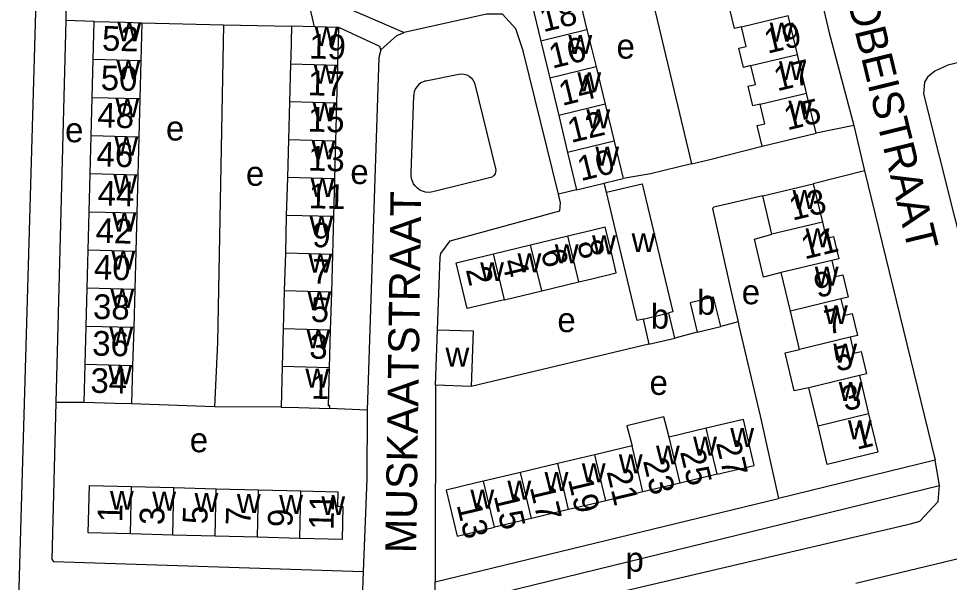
# Model space of a CAD drawing. Extents: x 161936 to 163647, y 386450 to 388633.
# Drawn here: x 162907 to 163058, y 387775.4 to 387866.8 of the extents above; entities that cross this region are included whole.
import ezdxf

# ---------------------------------------------------------------- set-up
doc = ezdxf.new("R2010")
doc.units = 0
for name, color, linetype in [('BLT_Basislijn', 7, 'Continuous'), ('BLT_Bebouwing', 7, 'Continuous'), ('BLT_Centroide', 7, 'Continuous'), ('BLT_Huisnummer', 7, 'Continuous'), ('BLT_Huisnummer_ tussenligend', 7, 'Continuous'), ('BLT_Onderverdeling_panden', 7, 'Continuous'), ('BLT_Straatnaam', 7, 'Continuous')]:
    doc.layers.add(name, color=color, linetype=linetype)

msp = doc.modelspace()

# ---------------------------------------------------------------- linework, layer by layer
at = {"layer": 'BLT_Basislijn'}
for p, q in [((163007.47, 387879.7), (163016.17, 387843.2)), ((162958.4, 387869.3), (162969.53, 387864.5)), ((162914.62, 387866.47), (162913, 387804.5)), ((162919.25, 387866.29), (162914.62, 387866.47)), ((162926.97, 387866.08), (162940.26, 387865.77)), ((162940.26, 387865.77), (162951.28, 387865.51)), ((162973.09, 387856.66), (162978.43, 387857.77)), ((162981.05, 387856.13), (162984.36, 387842.48)), ((162970.7, 387841.69), (162971.1, 387854.31)), ((163042.51, 387849.45), (163036.41, 387848.18)), ((163042.51, 387849.45), (163044.28, 387842.1)), ((162983.41, 387840.92), (162974.41, 387838.7)), ((163044.28, 387842.1), (163035.94, 387839.98)), ((163044.28, 387842.1), (163055.71, 387795.14)), ((163002.41, 387838.6), (163002.01, 387840.09)), ((162997.53, 387839), (162994.59, 387838.28)), ((163023.74, 387817.6), (163020.93, 387816.84)), ((163017.11, 387815.91), (163013.49, 387814.94)), ((163009.27, 387813.95), (162980.43, 387807.12)), ((162974.65, 387807.31), (162974.61, 387775.46)), ((162917.61, 387804.49), (162913, 387804.5)), ((162938.8, 387803.83), (162925.33, 387804.29)), ((162949.58, 387803.76), (162938.8, 387803.83)), ((162963.56, 387803.29), (162957.48, 387803.54)), ((163042.83, 387775.25), (163135.83, 387797.38)), ((163055.71, 387795.14), (163030.28, 387788.96)), ((163056.45, 387791.04), (163055.71, 387795.14)), ((162974.6, 387771.09), (163056.45, 387791.04)), ((162974.61, 387775.46), (163030.28, 387788.96)), ((162962.89, 387777.14), (162962.72, 387772.56)), ((162974.6, 387771.09), (162974.61, 387775.46))]:
    msp.add_line(p, q, dxfattribs=at)
for points in [[(162997.19, 387924.26), (162999.94, 387924.88), (163020.24, 387929.29), (163022.47, 387929.1), (163023.59, 387927.93), (163038.53, 387864.45), (163042.51, 387849.45)], [(162915.89, 387918.97), (162915.01, 387918.97), (162913.37, 387918.42), (162912.22, 387917.52), (162911.2, 387915.93), (162911.09, 387914.53), (162906.98, 387772.65), (162907.22, 387770.28), (162908.42, 387768.43), (162909.94, 387767.19), (162912.05, 387766.8)], [(162915.64, 387908.14), (162915.64, 387907.79), (162914.64, 387867.11), (162914.62, 387866.47)], [(162955.01, 387865.41), (162945.26, 387907.39), (162945.22, 387907.71)], [(162994.59, 387838.28), (162988.89, 387861.55), (162987.7, 387865.1), (162985.54, 387867.45), (162982.9, 387867.45), (162969.53, 387864.5)], [(162940.26, 387865.77), (162939.28, 387814.27), (162938.8, 387803.83)], [(162965.79, 387861.68), (162965.58, 387862.24), (162958.97, 387865.3)], [(162965.79, 387861.68), (162968.35, 387864.04), (162969.53, 387864.5)], [(163081.26, 387864.85), (163057.81, 387859.2), (163055.66, 387858.23), (163054.47, 387857.26), (163053.99, 387856.46), (163053.83, 387854.55), (163061.39, 387824.44)], [(162965.79, 387861.68), (162965.46, 387860.43), (162963.56, 387803.29)], [(162978.43, 387857.77), (162978.86, 387857.8), (162979.29, 387857.75), (162979.7, 387857.63), (162980.08, 387857.43), (162980.42, 387857.16), (162980.7, 387856.84), (162980.92, 387856.47), (162981.05, 387856.13)], [(162973.09, 387856.66), (162972.66, 387856.53), (162972.26, 387856.32), (162971.9, 387856.04), (162971.6, 387855.7), (162971.36, 387855.32), (162971.2, 387854.9), (162971.11, 387854.46), (162971.1, 387854.31)], [(163016.17, 387843.2), (163018.95, 387843.88), (163027.66, 387846.09)], [(162984.36, 387842.48), (162984.42, 387842.18), (162984.4, 387841.87), (162984.3, 387841.58), (162984.13, 387841.32), (162983.9, 387841.11), (162983.62, 387840.98), (162983.41, 387840.92)], [(163016.17, 387843.2), (163009.53, 387841.57), (163005.09, 387840.84)], [(162974.41, 387838.7), (162973.94, 387838.6), (162973.46, 387838.57), (162972.99, 387838.62), (162972.53, 387838.76), (162972.1, 387838.96), (162971.71, 387839.24), (162971.37, 387839.57), (162971.09, 387839.96), (162970.88, 387840.39), (162970.75, 387840.85), (162970.69, 387841.32), (162970.7, 387841.69)], [(162974.95, 387816.3), (162975.4, 387828.06), (162975.51, 387828.7), (162977.04, 387830.74), (162994.82, 387835.61), (162994.93, 387836.88), (162994.59, 387838.28)], [(163027.74, 387838.01), (163019.83, 387836.21), (163019.61, 387835.96), (163022.68, 387822.26), (163023.74, 387817.6)], [(163023.74, 387817.6), (163023.89, 387816.93), (163027.33, 387802.33), (163029.03, 387794.77), (163030.28, 387788.96)], [(162913, 387804.5), (162912.35, 387779.05), (162912.67, 387778.74), (162962.89, 387777.14)], [(162963.56, 387803.29), (162963.47, 387792.08), (162962.89, 387777.14)], [(162974.6, 387771.09), (162974.59, 387766.81), (163051.97, 387784.91), (163053.26, 387785.27), (163056.22, 387788.49), (163056.45, 387791.04)]]:
    msp.add_lwpolyline(points, dxfattribs=at)
at = {"layer": 'BLT_Bebouwing'}
for p, q in [((162997.75, 387870.96), (162999.22, 387864.93)), ((162990.27, 387869.14), (162991.72, 387863.11)), ((163033.37, 387860.93), (163031.87, 387867.25)), ((162919.08, 387860.11), (162919.25, 387866.29)), ((162926.97, 387866.08), (162926.81, 387859.91)), ((162955.01, 387865.41), (162951.28, 387865.51)), ((162958.97, 387865.3), (162955.01, 387865.41)), ((162958.8, 387859.17), (162958.97, 387865.3)), ((162991.72, 387863.11), (162993.18, 387857.08)), ((163034.86, 387854.68), (163033.37, 387860.93)), ((162918.92, 387853.93), (162919.08, 387860.11)), ((162926.81, 387859.91), (162926.64, 387853.73)), ((162951.11, 387859.38), (162950.94, 387853.25)), ((162958.63, 387853.04), (162958.8, 387859.17)), ((163000.69, 387858.91), (163002.15, 387852.89)), ((162993.18, 387857.08), (162994.63, 387851.05)), ((163036.41, 387848.18), (163034.86, 387854.68)), ((162918.75, 387847.75), (162918.92, 387853.93)), ((162926.64, 387853.73), (162926.48, 387847.55)), ((162950.94, 387853.25), (162950.77, 387847.12)), ((162958.46, 387846.91), (162958.63, 387853.04)), ((163002.15, 387852.89), (163003.62, 387846.87)), ((162994.63, 387851.05), (162996.08, 387845.03)), ((162918.59, 387841.57), (162918.75, 387847.75)), ((162926.48, 387847.55), (162926.32, 387841.37)), ((162950.77, 387847.12), (162950.6, 387840.99)), ((162958.3, 387840.78), (162958.46, 387846.91)), ((163003.62, 387846.87), (163005.09, 387840.84)), ((163027.66, 387846.09), (163036.41, 387848.18)), ((162918.43, 387835.39), (162918.59, 387841.57)), ((162926.32, 387841.37), (162926.15, 387835.19)), ((162950.6, 387840.99), (162950.43, 387834.86)), ((162958.13, 387834.65), (162958.3, 387840.78)), ((163027.74, 387838.01), (163035.94, 387839.98)), ((163035.94, 387839.98), (163037.44, 387833.76)), ((163003.66, 387833.37), (163002.41, 387838.6)), ((163029.23, 387831.79), (163027.74, 387838.01)), ((162918.26, 387829.21), (162918.43, 387835.39)), ((162926.15, 387835.19), (162925.99, 387829.01)), ((162950.43, 387834.86), (162950.27, 387828.73)), ((162957.96, 387828.52), (162958.13, 387834.65)), ((162990.08, 387830.07), (162996.13, 387831.52)), ((162918.1, 387823.03), (162918.26, 387829.21)), ((162925.99, 387829.01), (162925.82, 387822.83)), ((162984.03, 387828.62), (162990.08, 387830.07)), ((162950.27, 387828.73), (162950.1, 387822.6)), ((162957.79, 387822.39), (162957.96, 387828.52)), ((163032.23, 387819.35), (163030.73, 387825.57)), ((162917.93, 387816.85), (162918.1, 387823.03)), ((162925.82, 387822.83), (162925.66, 387816.65)), ((162991.87, 387822.63), (162997.92, 387824.08)), ((162950.1, 387822.6), (162949.93, 387816.47)), ((162957.62, 387816.25), (162957.79, 387822.39)), ((162985.82, 387821.18), (162991.87, 387822.63)), ((163013.49, 387814.94), (163012.53, 387819.03)), ((163033.73, 387813.12), (163032.23, 387819.35)), ((162917.77, 387810.67), (162917.93, 387816.85)), ((162925.66, 387816.65), (162925.49, 387810.47)), ((163008.32, 387818.03), (163009.27, 387813.95)), ((163017.11, 387815.91), (163020.93, 387816.84)), ((162949.93, 387816.47), (162949.76, 387810.34)), ((162957.45, 387810.12), (162957.62, 387816.25)), ((162974.65, 387807.31), (162974.95, 387816.3)), ((163009.27, 387813.95), (163013.49, 387814.94)), ((162917.61, 387804.49), (162917.77, 387810.67)), ((162925.49, 387810.47), (162925.33, 387804.29)), ((162949.76, 387810.34), (162949.58, 387803.76)), ((163043.43, 387808.88), (163044.92, 387802.66)), ((162980.43, 387807.12), (162974.65, 387807.31)), ((163036.72, 387800.68), (163035.22, 387806.91)), ((163018.58, 387800.33), (163012.55, 387798.9)), ((163006.53, 387797.47), (163000.5, 387796.04)), ((162994.47, 387794.61), (162988.45, 387793.18)), ((162988.45, 387793.18), (162982.42, 387791.75)), ((163020.35, 387792.87), (163014.32, 387791.44)), ((163014.32, 387791.44), (163008.3, 387790.01)), ((162925.33, 387790.89), (162932.2, 387790.71)), ((162932.2, 387790.71), (162939.07, 387790.53)), ((162939.07, 387790.53), (162945.93, 387790.35)), ((162945.93, 387790.35), (162952.8, 387790.18)), ((163008.3, 387790.01), (163002.27, 387788.58)), ((162996.24, 387787.15), (162990.21, 387785.73)), ((162990.21, 387785.73), (162984.19, 387784.3)), ((162932, 387783.03), (162925.13, 387783.21)), ((162938.87, 387782.85), (162932, 387783.03)), ((162945.73, 387782.67), (162938.87, 387782.85)), ((162952.6, 387782.49), (162945.73, 387782.67))]:
    msp.add_line(p, q, dxfattribs=at)
for points in [[(163024.31, 387865.44), (163023.14, 387865.17), (163022.39, 387868.29), (163023.57, 387868.57), (163022.83, 387871.68)], [(162919.25, 387866.29), (162924.24, 387866.16), (162926.97, 387866.08)], [(162951.28, 387865.51), (162951.14, 387860.52), (162951.11, 387859.38)], [(163025.82, 387859.13), (163024.62, 387858.84), (163023.87, 387861.98), (163025.07, 387862.26), (163024.31, 387865.44)], [(162999.22, 387864.93), (163000, 387861.73), (163000.69, 387858.91)], [(163027.31, 387852.88), (163026.13, 387852.6), (163025.37, 387855.8), (163026.55, 387856.08), (163025.82, 387859.13)], [(163027.66, 387846.09), (163026.86, 387849.43), (163028.07, 387849.71), (163027.31, 387852.88)], [(162996.08, 387845.03), (162997.53, 387839)], [(163002.01, 387840.09), (163002.39, 387840.19), (163005.09, 387840.84)], [(162997.53, 387839), (163000, 387839.61), (163002.01, 387840.09)], [(163002.41, 387838.6), (163008.2, 387839.99), (163013.18, 387819.19), (163012.53, 387819.03)], [(163008.32, 387818.03), (163007.39, 387817.8), (163003.66, 387833.37)], [(163037.44, 387833.76), (163038.06, 387831.17), (163039.23, 387831.45), (163040.1, 387827.82), (163038.94, 387827.54)], [(162996.13, 387831.52), (163000, 387832.45), (163002.18, 387832.97)], [(162997.92, 387824.08), (163000, 387824.58), (163003.97, 387825.53), (163003.35, 387828.11), (163002.18, 387832.97)], [(163030.73, 387825.57), (163027.89, 387824.82), (163026.41, 387831), (163029.23, 387831.79)], [(162979.76, 387819.73), (162977.98, 387827.17), (162984.03, 387828.62)], [(163038.94, 387827.54), (163039.56, 387824.95), (163040.73, 387825.23), (163041.6, 387821.6), (163040.43, 387821.32)], [(162985.82, 387821.18), (162984.63, 387820.9), (162979.76, 387819.73)], [(163020.93, 387816.84), (163019.78, 387821.58), (163015.96, 387820.65), (163017.11, 387815.91)], [(163040.43, 387821.32), (163041.08, 387818.65), (163042.24, 387818.93), (163043.1, 387815.38), (163041.93, 387815.1)], [(162974.95, 387816.3), (162980.73, 387816.11), (162980.43, 387807.12)], [(163041.93, 387815.1), (163042.55, 387812.51), (163043.72, 387812.79), (163044.59, 387809.16), (163043.43, 387808.88)], [(163035.22, 387806.91), (163032.86, 387806.4), (163031.38, 387812.58), (163033.73, 387813.12)], [(162957.48, 387803.54), (162957.49, 387803.99), (162957.28, 387803.99), (162957.45, 387810.12)], [(162925.33, 387804.29), (162922.61, 387804.36), (162917.61, 387804.49)], [(162949.58, 387803.76), (162952.48, 387803.68), (162957.48, 387803.54)], [(163012.55, 387798.9), (163011.7, 387802.17), (163005.71, 387800.75), (163006.53, 387797.47)], [(163020.35, 387792.87), (163026.38, 387794.3), (163025.22, 387799.17), (163024.61, 387801.76), (163018.58, 387800.33)], [(163044.92, 387802.66), (163046.42, 387796.44), (163038.22, 387794.46), (163036.72, 387800.68)], [(163000.5, 387796.04), (163000, 387795.92), (162994.47, 387794.61)], [(162925.13, 387783.21), (162918.27, 387783.39), (162918.47, 387791.07), (162925.33, 387790.89)], [(162982.42, 387791.75), (162981.26, 387791.48), (162976.39, 387790.32), (162978.16, 387782.86), (162984.19, 387784.3)], [(162952.8, 387790.18), (162958.81, 387790.02), (162958.75, 387787.7), (162959.61, 387787.67), (162959.47, 387782.31), (162952.6, 387782.49)], [(163002.27, 387788.58), (163000, 387788.05), (162996.24, 387787.15)]]:
    msp.add_lwpolyline(points, dxfattribs=at)
at = {"layer": 'BLT_Onderverdeling_panden'}
for p, q in [((163024.31, 387865.44), (163031.87, 387867.25)), ((162999.22, 387864.93), (162991.72, 387863.11)), ((163025.82, 387859.13), (163033.37, 387860.93)), ((162926.81, 387859.91), (162919.08, 387860.11)), ((162958.8, 387859.17), (162951.11, 387859.38)), ((163000.69, 387858.91), (162993.18, 387857.08)), ((163027.31, 387852.88), (163034.86, 387854.68)), ((162926.64, 387853.73), (162918.92, 387853.93)), ((162958.63, 387853.04), (162950.94, 387853.25)), ((163002.15, 387852.89), (162994.63, 387851.05)), ((162926.48, 387847.55), (162918.75, 387847.75)), ((162958.46, 387846.91), (162950.77, 387847.12)), ((163003.62, 387846.87), (162996.08, 387845.03)), ((162926.32, 387841.37), (162918.59, 387841.57)), ((162958.3, 387840.78), (162950.6, 387840.99)), ((162926.15, 387835.19), (162918.43, 387835.39)), ((162958.13, 387834.65), (162950.43, 387834.86)), ((163037.44, 387833.76), (163029.23, 387831.79)), ((162997.92, 387824.08), (162996.13, 387831.52)), ((162925.99, 387829.01), (162918.26, 387829.21)), ((162991.87, 387822.63), (162990.08, 387830.07)), ((162957.96, 387828.52), (162950.27, 387828.73)), ((162985.82, 387821.18), (162984.03, 387828.62)), ((163038.94, 387827.54), (163030.73, 387825.57)), ((162925.82, 387822.83), (162918.1, 387823.03)), ((162957.79, 387822.39), (162950.1, 387822.6)), ((163040.43, 387821.32), (163032.23, 387819.35)), ((163008.32, 387818.03), (163012.53, 387819.03)), ((162925.66, 387816.65), (162917.93, 387816.85)), ((162957.62, 387816.25), (162949.93, 387816.47)), ((163041.93, 387815.1), (163033.73, 387813.12)), ((162925.49, 387810.47), (162917.77, 387810.67)), ((162957.45, 387810.12), (162949.76, 387810.34)), ((163043.43, 387808.88), (163035.22, 387806.91)), ((163044.92, 387802.66), (163036.72, 387800.68)), ((163020.35, 387792.87), (163018.58, 387800.33)), ((163014.32, 387791.44), (163012.55, 387798.9)), ((163008.3, 387790.01), (163006.53, 387797.47)), ((163002.27, 387788.58), (163000.5, 387796.04)), ((162996.24, 387787.15), (162994.47, 387794.61)), ((162990.21, 387785.73), (162988.45, 387793.18)), ((162984.19, 387784.3), (162982.42, 387791.75)), ((162925.13, 387783.21), (162925.33, 387790.89)), ((162932, 387783.03), (162932.2, 387790.71)), ((162938.87, 387782.85), (162939.07, 387790.53)), ((162945.73, 387782.67), (162945.93, 387790.35)), ((162952.6, 387782.49), (162952.8, 387790.18))]:
    msp.add_line(p, q, dxfattribs=at)

# ---------------------------------------------------------------- texts
at = {"layer": 'BLT_Centroide'}
for s, p in [('w', (162923.02, 387863.09)), ('w', (162955.04, 387862.34)), ('w', (163028.88, 387863.03)), ('w', (162996.2, 387861)), ('e', (163004.02, 387860.27)), ('w', (162922.87, 387856.91)), ('w', (162954.87, 387856.22)), ('w', (163030.38, 387856.78)), ('w', (162997.66, 387854.97)), ('w', (162922.7, 387850.75)), ('w', (162954.7, 387850.09)), ('w', (163031.9, 387850.38)), ('w', (162999.12, 387848.97)), ('e', (162930.9, 387846.99)), ('e', (162914.52, 387846.71)), ('w', (162922.54, 387844.56)), ('w', (162954.54, 387843.94)), ('w', (163000.58, 387842.94)), ('e', (162943.88, 387839.65)), ('e', (162960.82, 387839.93)), ('w', (162922.37, 387838.38)), ('w', (162954.37, 387837.81)), ('w', (163032.59, 387835.88)), ('w', (162922.21, 387832.19)), ('w', (162954.2, 387831.69)), ('w', (163006.46, 387828.89)), ('w', (163034.7, 387829.66)), ('w', (163000.05, 387828.53)), ('w', (162922.04, 387826.03)), ('w', (162994, 387827.08)), ('w', (162954.02, 387825.56)), ('w', (162981.89, 387824.19)), ('w', (162987.95, 387825.62)), ('w', (163036.2, 387823.44)), ('w', (162921.88, 387819.84)), ('b', (163017.1, 387818.75)), ('e', (163024.34, 387820.44)), ('w', (162953.86, 387819.44)), ('b', (163009.57, 387816.5)), ('w', (163037.7, 387817.22)), ('e', (162994.42, 387815.92)), ('w', (162921.71, 387813.66)), ('w', (162953.7, 387813.28)), ('w', (163039.2, 387811)), ('w', (162976.26, 387810.33)), ('w', (162921.55, 387807.47)), ('w', (162953.52, 387806.94)), ('e', (163009.38, 387805.75)), ('w', (163040.07, 387804.78)), ('w', (163041.57, 387798.56)), ('w', (163022.48, 387797.31)), ('e', (162934.76, 387796.45)), ('w', (163016.45, 387795.88)), ('w', (163010.42, 387794.47)), ('w', (163004.39, 387793.03)), ('w', (162998.38, 387791.59)), ('w', (162992.34, 387790.16)), ('w', (162986.31, 387788.75)), ('w', (162921.8, 387787.12)), ('w', (162928.67, 387786.97)), ('w', (162935.53, 387786.78)), ('w', (162942.41, 387786.59)), ('w', (162949.27, 387786.44)), ('w', (162980.3, 387787.31)), ('w', (162956.11, 387786.25)), ('p', (163005.46, 387777.09))]:
    msp.add_text(s, height=4, dxfattribs=at).set_placement(p)
at = {"layer": 'BLT_Huisnummer'}
for s, rotation, p in [('52', 358.4797, (162920.48, 387861.58)), ('19', 13.4123, (163028.52, 387861.05)), ('19', 358.4293, (162954.09, 387860.3)), ('14', 13.6916, (162995.2, 387852.59)), ('15', 13.4173, (163031.72, 387848.62)), ('46', 358.4797, (162919.58, 387842.8)), ('13', 358.4217, (162953.92, 387842.13)), ('10', 13.692, (162998.23, 387840.39)), ('13', 13.5274, (163032.58, 387833.99)), ('42', 358.4797, (162919.45, 387830.42)), ('9', 358.4215, (162954.6, 387829.72)), ('8', 283.4823, (162997.6, 387830.41)), ('2', 283.4788, (162979.53, 387826.07)), ('9', 13.5274, (163036.61, 387821.43)), ('38', 358.4797, (162919.02, 387818.09)), ('5', 358.4289, (162954.35, 387817.6)), ('5', 13.5274, (163039.79, 387809.47)), ('34', 358.476, (162918.6, 387806.11)), ('1', 358.422, (162954.43, 387805.15)), ('1', 13.534, (163043.01, 387796.84)), ('27', 283.3471, (163020.13, 387797.97)), ('21', 283.3454, (163002.39, 387793.33)), ('17', 283.3454, (162989.93, 387790.78)), ('11', 88.5038, (162958.08, 387783.83)), ('13', 283.3437, (162978.05, 387787.93)), ('1', 88.5088, (162923.78, 387785.06)), ('5', 88.5012, (162937.6, 387784.75))]:
    msp.add_text(s, height=4, rotation=rotation, dxfattribs=at).set_placement(p)
at = {"layer": 'BLT_Huisnummer_ tussenligend'}
for s, rotation, p in [('18', 13.6916, (162992.12, 387864.53)), ('16', 13.6916, (162993.59, 387858.63)), ('50', 358.4797, (162920.27, 387855.17)), ('17', 13.4173, (163030.09, 387854.96)), ('17', 358.4217, (162953.88, 387854.34)), ('48', 358.4797, (162919.73, 387849.14)), ('15', 358.4217, (162953.88, 387848.46)), ('12', 13.692, (162996.63, 387846.58)), ('44', 358.4797, (162919.79, 387836.46)), ('11', 358.4215, (162954.02, 387836.03)), ('11', 13.5274, (163034.53, 387827.7)), ('6', 283.4788, (162991.71, 387829.01)), ('40', 358.4797, (162919.16, 387824.48)), ('7', 358.4289, (162954.53, 387823.8)), ('4', 283.4788, (162985.38, 387827.38)), ('7', 13.5274, (163038.31, 387815.48)), ('36', 358.476, (162918.89, 387812.14)), ('3', 358.422, (162954.13, 387811.64)), ('3', 13.534, (163041.11, 387803.07)), ('23', 283.3454, (163008.3, 387795.07)), ('25', 283.3454, (163014.31, 387796.53)), ('19', 283.3454, (162996.11, 387792.07)), ('15', 283.3437, (162984.06, 387789.39)), ('3', 88.5088, (162930.6, 387784.61)), ('7', 88.5012, (162944.59, 387784.57)), ('9', 88.5012, (162951.42, 387784.26))]:
    msp.add_text(s, height=4, rotation=rotation, dxfattribs=at).set_placement(p)
at = {"layer": 'BLT_Straatnaam'}
for s, rotation, p in [('AARDBEISTRAAT', 283.7453, (163038.22, 387882.88)), ('MUSKAATSTRAAT', 89.1767, (162971.49, 387780.05))]:
    msp.add_text(s, height=5, rotation=rotation, dxfattribs=at).set_placement(p)

doc.saveas('drawing.dxf')
